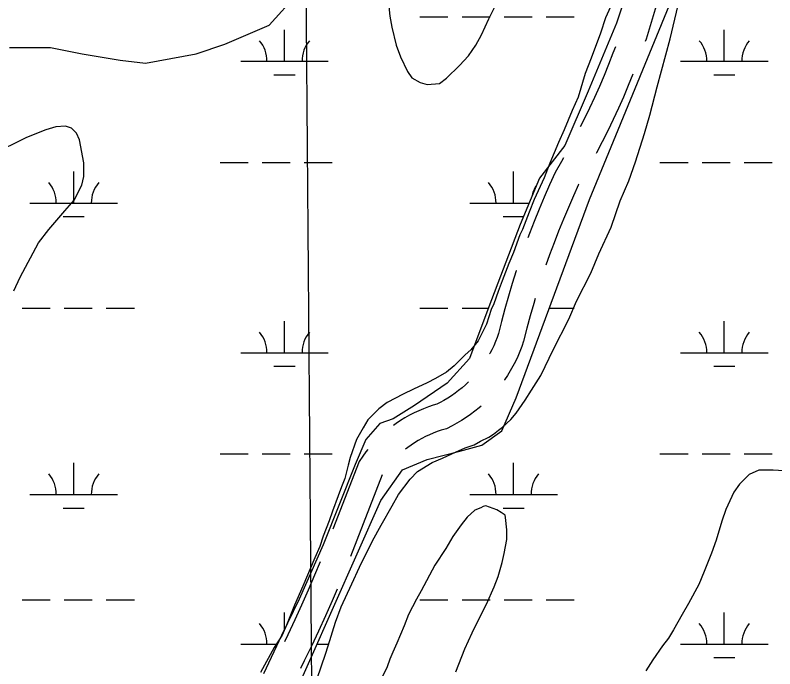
# Model space of a CAD drawing. Extents: x 3535183 to 3573198, y 534952 to 560562.
# Drawn here: x 3565302 to 3566169, y 555390 to 556137 of the extents above; entities that cross this region are included whole.
import ezdxf

# ---------------------------------------------------------------- set-up
doc = ezdxf.new("R2010")
doc.units = 0
for name, color, linetype in [('V-GRID-MAJR', 7, 'Continuous'), ('V-ROAD-CNTR', 7, 'Continuous'), ('V-SITE-VEGE', 7, 'Continuous'), ('V-WETL-SWMP', 7, 'Continuous')]:
    doc.layers.add(name, color=color, linetype=linetype)

msp = doc.modelspace()

# ---------------------------------------------------------------- linework, layer by layer
at = {"layer": 'V-GRID-MAJR'}
msp.add_spline([(3565756.701, 540552.2170000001), (3565709.113, 546611.128), (3565661.509, 552671.9720000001), (3565613.9050000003, 558732.832), (3565613.89, 558734.748)], degree=3, dxfattribs=at)
at = {"layer": 'V-ROAD-CNTR'}
msp.add_line((3565720.4571737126, 555611.7833933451), (3565684.3828950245, 555518.5169811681), dxfattribs=at)
for points in [[(3566049.856759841, 556202.3880436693), (3566049.4090539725, 556200.9388218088), (3566035.5484956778, 556155.3904247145), (3566021.761211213, 556109.3868085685), (3566020.8070346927, 556106.7061631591)], [(3565986.6783999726, 556100.5572935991), (3565983.951787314, 556093.2542267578), (3565978.961960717, 556080.5058343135), (3565973.775073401, 556067.8326773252), (3565968.3964704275, 556055.2426165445), (3565962.8207354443, 556042.7402278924), (3565957.0524303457, 556030.3245067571), (3565951.0916564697, 556017.9978387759), (3565946.5730687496, 556009.0119616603)], [(3566006.7717216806, 556069.2527708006), (3566001.452926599, 556056.2573226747), (3565995.8915295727, 556043.2393834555), (3565990.125264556, 556030.3097721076), (3565984.1615696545, 556017.473493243), (3565977.99834353, 556004.7281612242), (3565971.639906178, 555992.0834721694), (3565965.085370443, 555979.5366247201), (3565964.597057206, 555978.6361362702)], [(3565927.670094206, 555973.7650619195), (3565925.3630673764, 555969.6637184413), (3565918.0343981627, 555957.0925214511), (3565911.5229956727, 555942.8436051), (3565905.480934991, 555929.0761134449), (3565899.6480519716, 555915.2193358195), (3565894.024762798, 555901.2763400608), (3565888.6105333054, 555887.2499019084), (3565886.9026456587, 555882.618302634)], [(3565944.994719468, 555943.7722764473), (3565944.7016018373, 555943.269478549), (3565938.9030043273, 555930.5803949), (3565933.043065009, 555917.2278865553), (3565927.3859480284, 555903.7886641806), (3565921.931237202, 555890.2636599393), (3565916.679466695, 555876.6580980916), (3565911.6345224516, 555862.9767765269), (3565907.4684654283, 555851.135511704)], [(3565873.6988504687, 555844.8634361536), (3565873.645189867, 555844.7031733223), (3565869.087959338, 555830.3776932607), (3565864.7449658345, 555815.9863244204), (3565860.61879467, 555801.5284805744), (3565856.712112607, 555787.0114205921), (3565853.203710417, 555773.1497071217), (3565851.675084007, 555768.6947810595), (3565849.8577384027, 555763.980674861), (3565847.8675196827, 555759.3323243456), (3565845.7073688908, 555754.764299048), (3565843.378886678, 555750.277645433), (3565843.1485325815, 555749.8712558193)], [(3565895.200345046, 555813.0672676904), (3565893.5310341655, 555807.5356755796), (3565889.5292053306, 555793.5135194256), (3565885.739887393, 555779.4325794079), (3565881.9822895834, 555764.5862928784), (3565879.8689159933, 555758.4272189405), (3565877.6522615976, 555752.677325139), (3565875.2264803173, 555747.0116756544), (3565872.590631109, 555741.437700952), (3565869.7511133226, 555735.9663545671), (3565866.712306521, 555730.6053058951), (3565863.475648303, 555725.3585125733), (3565860.0492777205, 555720.2381812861), (3565860.000124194, 555720.1702570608)], [(3565819.130219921, 555718.0646836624), (3565815.4887915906, 555714.6102935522), (3565811.6930469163, 555711.2672606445), (3565807.779414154, 555708.0658531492), (3565803.755161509, 555705.0163859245), (3565799.613411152, 555702.1160788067), (3565795.3706731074, 555699.3674910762), (3565791.031426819, 555696.7841132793), (3565786.593132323, 555694.3570759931), (3565783.0182817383, 555692.5696507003), (3565778.88230747, 555691.3545122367), (3565773.259829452, 555689.4652357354), (3565767.7171518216, 555687.3686336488), (3565762.2588024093, 555685.0648566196), (3565756.8874130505, 555682.5581346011), (3565751.611601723, 555679.84944237), (3565746.4435046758, 555676.9420423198), (3565741.3872098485, 555673.8437357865), (3565736.4533305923, 555670.5577987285), (3565733.3424326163, 555668.3132629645)], [(3565833.4113997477, 555690.4188158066), (3565831.110953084, 555688.3927393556), (3565826.342585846, 555684.4921468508), (3565821.4248384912, 555680.7656140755), (3565816.3785888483, 555677.2319211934), (3565811.205326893, 555673.8805089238), (3565805.906573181, 555670.7258867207), (3565800.502867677, 555667.7709240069), (3565794.041718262, 555664.5403492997), (3565787.8916925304, 555662.7334877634), (3565783.3481705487, 555661.2067642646), (3565778.8608481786, 555659.5093663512), (3565774.439197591, 555657.6431433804), (3565770.0865869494, 555655.6118653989), (3565765.8223982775, 555653.4225576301), (3565761.640495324, 555651.0699576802), (3565757.5447901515, 555648.5602642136), (3565753.550669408, 555645.9002012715), (3565749.654549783, 555643.0891223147), (3565747.2096910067, 555641.1819127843)], [(3565704.3600937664, 555640.9081419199), (3565702.086582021, 555638.110438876), (3565698.5205527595, 555633.3693664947), (3565694.276782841, 555627.2582823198), (3565664.3274539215, 555549.8273105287)], [(3565649.8502834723, 555512.5398969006), (3565643.45388548, 555497.2426256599), (3565636.090966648, 555480.1635880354), (3565628.542003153, 555463.1665257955), (3565620.8065040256, 555446.2574482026), (3565612.8806992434, 555429.4324594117), (3565608.9452537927, 555421.3065512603)], [(3565669.3216015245, 555481.4661601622), (3565663.575033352, 555468.1364119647), (3565655.891996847, 555450.8374742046), (3565648.0174959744, 555433.6245517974), (3565639.9513007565, 555416.5015405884), (3565631.700920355, 555399.4661543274), (3565627.3449933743, 555390.7199279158)]]:
    msp.add_lwpolyline(points, dxfattribs=at)
at = {"layer": 'V-SITE-VEGE'}
for points in [[(3565646.204, 555379.359), (3565655.932, 555407.121), (3565658.93, 555416.622), (3565667.188, 555443.666), (3565673.907, 555461.197), (3565685.821, 555487.479), (3565694.75, 555506.46), (3565709.6210000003, 555536.383), (3565719.2770000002, 555554.627), (3565731.89, 555576.509), (3565739.312, 555589.639), (3565752.6240000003, 555607.123), (3565760.747, 555615.854), (3565777.669, 555625.985), (3565789.427, 555631.025), (3565804.863, 555638.238), (3565815.15, 555642.557), (3565825.433, 555646.1460000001), (3565832.787, 555650.487), (3565842.341, 555654.813), (3565847.4960000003, 555658.436), (3565853.3880000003, 555662.7880000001), (3565857.81, 555666.419), (3565867.396, 555675.137), (3565873.311, 555682.42), (3565883.674, 555696.995), (3565891.0840000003, 555708.661), (3565901.463, 555725.432), (3565906.665, 555735.649), (3565915.594, 555754.63), (3565933.43, 555789.659), (3565942.372, 555810.104), (3565958.723, 555842.2170000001), (3565967.673, 555864.126), (3565981.8140000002, 555894.787), (3565992.29, 555924.743), (3566001.9790000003, 555947.382), (3566009.464, 555969.302), (3566019.9560000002, 556001.455), (3566025.971, 556022.656), (3566034.265, 556054.826), (3566049.318, 556109.653), (3566059.904, 556154.992)], [(3565727.338, 556154.5), (3565729.396, 556135.439), (3565731.501, 556122.971), (3565736.478, 556102.426), (3565741.5100000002, 556089.202), (3565749.444, 556072.295), (3565754.519, 556064.935), (3565763.9990000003, 556059.735), (3565772.044, 556057.48), (3565785.972, 556058.844), (3565794.072, 556064.644), (3565808.828, 556079.187), (3565819.164, 556090.099), (3565827.313, 556102.491), (3565833.987, 556114.1630000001), (3565842.181, 556132.414), (3565849.614, 556147.011)], [(3565982.957, 556150.429), (3565975.508, 556133.635), (3565969.52, 556116.096), (3565959.059, 556087.606), (3565952.335, 556070.075), (3565944.08, 556043.034), (3565937.375, 556027.7), (3565928.423, 556005.7930000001), (3565921.724, 555991.188), (3565912.028, 555967.819), (3565905.313, 555951.019), (3565894.143, 555926.1950000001), (3565888.1750000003, 555911.591), (3565880.7060000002, 555891.867), (3565877.735, 555886.028)], [(3565375.291, 555994.463), (3565371.6780000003, 556001.814), (3565365.862, 556007.718), (3565359.286, 556009.962), (3565348.294, 556009.309), (3565336.5470000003, 556005.733), (3565314.508, 555997.105), (3565306.418, 555992.77), (3565282.893, 555981.223)], [(3565300.041, 555822.14), (3565307.4790000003, 555837.468), (3565328.2770000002, 555876.871), (3565340.11, 555892.1680000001), (3565358.577, 555913.276), (3565368.923, 555925.652), (3565377.836, 555942.436), (3565380.11, 555952.674), (3565380.222, 555968.056), (3565375.291, 555994.463)], [(3565877.735, 555886.028), (3565870.257, 555865.572), (3565865.039, 555853.157), (3565857.5700000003, 555833.435), (3565853.085, 555821.014), (3565847.8540000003, 555807.135), (3565844.877, 555800.5650000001), (3565839.623, 555783.755), (3565829.965, 555764.78), (3565821.83, 555754.585), (3565815.1950000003, 555748.773), (3565802.653, 555736.411), (3565793.81, 555729.151), (3565781.3030000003, 555721.917), (3565771.7430000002, 555716.859), (3565756.309, 555709.65), (3565744.543, 555703.875), (3565726.162, 555694.487), (3565716.588, 555687.233), (3565704.044, 555674.871), (3565698.846, 555665.386), (3565691.424, 555652.257), (3565683.949, 555631.799), (3565681.688, 555623.026), (3565677.911, 555607.672), (3565674.182, 555598.175), (3565670.4420000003, 555587.948), (3565663.721, 555570.417), (3565659.977, 555559.456), (3565653.258, 555541.925), (3565649.5100000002, 555530.233), (3565643.552, 555517.091), (3565630.131, 555484.958), (3565620.449, 555463.054), (3565611.4930000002, 555440.412), (3565606.2800000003, 555428.73), (3565597.386, 555414.875), (3565581.795, 555386.422)], [(3566179.02, 555616.45), (3566166.572, 555617.273), (3566150.4590000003, 555617.392), (3566139.434, 555612.345), (3566128.367, 555601.438), (3566121.705, 555591.964), (3566112.769, 555572.252), (3566108.276, 555559.099), (3566101.524, 555537.174), (3566096.289, 555522.561), (3566088.077, 555501.379), (3566082.109, 555486.772), (3566070.2260000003, 555464.883), (3566062.812, 555452.485), (3566053.16, 555434.974), (3566047.231, 555425.496), (3566040.573, 555416.753), (3566029.469, 555400.719), (3566021.3200000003, 555388.325)], [(3565835.765, 555457.08), (3565839.48, 555464.377), (3565848.416, 555484.089), (3565852.895, 555495.777), (3565857.4080000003, 555511.86), (3565859.682, 555522.098), (3565862.7290000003, 555538.191), (3565862.811, 555549.181), (3565861.449, 555563.107), (3565860.736, 555566.042), (3565856.364, 555569.004), (3565851.258, 555571.971), (3565838.8370000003, 555576.458), (3565835.9020000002, 555575.748), (3565832.961, 555574.304), (3565826.348, 555571.422), (3565817.497, 555563.429), (3565810.843, 555554.688), (3565801.223, 555541.573), (3565793.0640000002, 555527.716), (3565780.471, 555508.762), (3565764.876, 555479.576), (3565759.6780000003, 555470.089), (3565750.759, 555452.575), (3565745.534, 555439.429), (3565737.332, 555419.71), (3565732.863, 555409.4890000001), (3565729.142, 555401.459), (3565726.148, 555392.689), (3565720.196, 555380.28)], [(3565804.486, 555386.988), (3565814.933, 555413.282), (3565823.125, 555431.534), (3565835.765, 555457.08)]]:
    msp.add_lwpolyline(points, dxfattribs=at)
at = {"layer": 'V-WETL-SWMP'}
for p, q in [((3565763.666661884, 556134.7456317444), (3565795.6666555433, 556134.7456317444)), ((3565811.6666523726, 556134.7456317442), (3565843.6666460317, 556134.7456317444)), ((3565859.666642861, 556134.7456317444), (3565891.66663652, 556134.7456317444)), ((3565907.6666333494, 556134.7456317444), (3565939.6666270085, 556134.7456317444)), ((3565609.074681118, 556084.0036349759), (3565609.074689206, 556120.0036326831)), ((3566110.982674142, 556084.0033181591), (3566110.982674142, 556120.0033181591)), ((3565559.074691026, 556084.0036349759), (3565659.0746712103, 556084.0036349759)), ((3566060.982674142, 556084.0033181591), (3566160.9826741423, 556084.0033181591)), ((3565597.074680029, 556068.5726359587), (3565621.074675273, 556068.5726359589)), ((3566098.982674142, 556068.5723181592), (3566122.982674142, 556068.5723181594)), ((3565535.666669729, 555968.5716423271), (3565567.6666633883, 555968.5716423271)), ((3565583.6666602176, 555968.5716423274), (3565615.666653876, 555968.5716423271)), ((3565631.666650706, 555968.5716423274), (3565663.666644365, 555968.5716423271)), ((3566037.574674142, 555968.5713181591), (3566069.5746741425, 555968.5713181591)), ((3566085.574674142, 555968.5713181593), (3566117.574674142, 555968.5713181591)), ((3566133.574674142, 555968.5713181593), (3566165.574674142, 555968.5713181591)), ((3565368.602692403, 555922.1416452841), (3565368.6027004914, 555958.1416429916)), ((3565870.510592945, 555922.1416452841), (3565870.5106010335, 555958.1416429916)), ((3565318.6027023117, 555922.1416452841), (3565418.602682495, 555922.1416452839)), ((3565820.510602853, 555922.1416452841), (3565888.1282696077, 555922.1416452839)), ((3565356.6026913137, 555906.7106462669), (3565380.602686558, 555906.7106462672)), ((3565858.5105918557, 555906.7106462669), (3565881.6891710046, 555906.7106462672)), ((3565309.7586770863, 555802.0706529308), (3565341.7586707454, 555802.070652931)), ((3565357.7586675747, 555802.070652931), (3565389.758661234, 555802.070652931)), ((3565405.758658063, 555802.070652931), (3565437.758651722, 555802.070652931)), ((3565763.6665871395, 555802.070652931), (3565795.6665807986, 555802.070652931)), ((3565811.6665776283, 555802.0706529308), (3565841.7987561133, 555802.070652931)), ((3565911.273892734, 555802.0703181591), (3565939.666674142, 555802.0703181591)), ((3565609.074606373, 555751.3286561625), (3565609.0746144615, 555787.3286538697)), ((3566110.982674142, 555751.3283181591), (3566110.982674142, 555787.3283181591)), ((3565559.074616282, 555751.3286561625), (3565659.074596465, 555751.3286561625)), ((3566060.982674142, 555751.3283181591), (3566160.9826741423, 555751.3283181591)), ((3565597.074605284, 555735.8976571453), (3565621.074600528, 555735.8976571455)), ((3566098.982674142, 555735.8973181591), (3566122.982674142, 555735.8973181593)), ((3565535.666594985, 555635.8966635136), (3565567.666588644, 555635.8966635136)), ((3565583.6665854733, 555635.896663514), (3565615.666579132, 555635.8966635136)), ((3565631.6665759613, 555635.896663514), (3565663.6665696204, 555635.8966635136)), ((3566037.574674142, 555635.8963181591), (3566069.5746741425, 555635.8963181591)), ((3566085.574674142, 555635.8963181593), (3566117.574674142, 555635.8963181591)), ((3566133.574674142, 555635.8963181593), (3566165.574674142, 555635.8963181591)), ((3565368.6026176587, 555589.4666664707), (3565368.6026257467, 555625.4666641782)), ((3565870.510674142, 555589.4663181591), (3565870.510674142, 555625.4663181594)), ((3565318.602627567, 555589.4666664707), (3565418.6026077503, 555589.4666664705)), ((3565820.5106741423, 555589.4663181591), (3565920.510674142, 555589.4663181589)), ((3565356.6026165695, 555574.0356674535), (3565380.6026118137, 555574.0356674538)), ((3565858.510674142, 555574.0353181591), (3565882.510674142, 555574.0353181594)), ((3565309.7586023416, 555469.3956741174), (3565341.7585960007, 555469.3956741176)), ((3565357.7585928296, 555469.3956741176), (3565389.7585864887, 555469.3956741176)), ((3565405.7585833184, 555469.3956741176), (3565437.7585769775, 555469.3956741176)), ((3565763.666674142, 555469.3953181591), (3565795.666674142, 555469.3953181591)), ((3565811.666674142, 555469.3953181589), (3565843.666674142, 555469.3953181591)), ((3565859.666674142, 555469.3953181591), (3565891.666674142, 555469.3953181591)), ((3565907.666674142, 555469.3953181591), (3565939.666674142, 555469.3953181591)), ((3565609.0745353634, 555435.2775797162), (3565609.074539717, 555454.6536750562)), ((3566110.982674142, 555418.6533181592), (3566110.982674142, 555454.6533181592)), ((3565559.0745415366, 555418.6536773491), (3565601.1255128, 555418.6536773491)), ((3565646.3085075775, 555418.6533181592), (3565659.0746741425, 555418.6533181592)), ((3566060.982674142, 555418.6533181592), (3566160.9826741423, 555418.6533181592)), ((3566098.982674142, 555403.2223181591), (3566122.982674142, 555403.2223181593))]:
    msp.add_line(p, q, dxfattribs=at)
for points in [[(3566171.436, 555127.384), (3565869.754, 555176.776), (3565687.376, 555221.593), (3565577.509, 555251.539), (3565572.455, 555256.202), (3565588.092, 555306.9670000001), (3565610.9930000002, 555339.178), (3565719.164, 555582.61), (3565743.935, 555617.582), (3565771.775, 555629.404), (3565809.31, 555638.8420000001), (3565834.338, 555645.5970000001), (3565857.123, 555662.082), (3565873.59, 555699.89), (3565957.122, 555926.388), (3566050.836, 556153.737), (3566125.112, 556442.748), (3566142.5130000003, 556544.843), (3566141.966, 556659.559), (3566154.929, 556724.221), (3566156.176, 556768.154), (3566167.372, 556781.023), (3566194.034, 556821.532)], [(3566055.268, 556332.241), (3565987.98, 556127.4990000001), (3565955.444, 556049.905), (3565929.0470000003, 555988.019), (3565900.049, 555950.705), (3565877.8850000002, 555897.59), (3565842.451, 555803.803), (3565820.2430000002, 555744.665), (3565794.557, 555716.593), (3565757.306, 555690.922), (3565733.1040000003, 555675.811), (3565717.776, 555670.3640000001)], [(3565295.17, 556099.791), (3565342.139, 556099.791), (3565378.269, 556092.5650000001), (3565421.625, 556085.339), (3565450.529, 556081.726), (3565508.3370000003, 556092.5650000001), (3565540.853, 556103.404), (3565591.435, 556125.082), (3565623.952, 556161.212)], [(3565717.776, 555670.3640000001), (3565701.892, 555652.412), (3565689.637, 555623.779), (3565653.29, 555531.851), (3565625.965, 555469.971), (3565605.74, 555428.424), (3565585.0330000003, 555384.564)]]:
    msp.add_lwpolyline(points, dxfattribs=at)
for centre, radius, start, end in [((3565553.8317560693, 556084.4784381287), 35.24628790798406, 359.2281798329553, 40.77183816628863), ((3565664.31760638, 556084.4784381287), 35.24628790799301, 139.22817703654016, 180.7718353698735), ((3566055.73973804, 556084.4781213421), 35.24628790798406, 359.2281799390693, 40.771838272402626), ((3566166.225610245, 556084.4781213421), 35.24628790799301, 139.2281769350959, 180.77183526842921), ((3565313.359767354, 555922.616448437), 35.24628790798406, 359.2281798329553, 40.77183816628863), ((3565423.8456176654, 555922.616448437), 35.24628790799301, 139.22817703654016, 180.7718353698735), ((3565815.267667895, 555922.616448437), 35.24628790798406, 359.2281798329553, 40.77183816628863), ((3565925.7535182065, 555922.616448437), 35.24628790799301, 145.86510332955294, 168.83498584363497), ((3565553.8316813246, 555751.8034593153), 35.24628790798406, 359.2281798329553, 40.77183816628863), ((3565664.3175316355, 555751.8034593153), 35.24628790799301, 139.22817703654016, 180.7718353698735), ((3566055.73973804, 555751.8031213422), 35.24628790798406, 359.2281799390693, 40.771838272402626), ((3566166.225610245, 555751.8031213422), 35.24628790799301, 139.2281769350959, 180.77183526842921), ((3565313.3596926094, 555589.9414696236), 35.24628790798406, 359.2281798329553, 40.77183816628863), ((3565423.8455429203, 555589.9414696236), 35.24628790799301, 139.22817703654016, 180.7718353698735), ((3565815.267738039, 555589.9411213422), 35.24628790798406, 359.2281799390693, 40.771838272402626), ((3565925.7536102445, 555589.9411213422), 35.24628790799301, 139.2281769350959, 180.77183526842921), ((3565553.83160658, 555419.1284805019), 35.24628790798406, 359.2281798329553, 40.77183816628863), ((3566055.73973804, 555419.1281213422), 35.24628790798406, 359.2281799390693, 40.771838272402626), ((3566166.225610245, 555419.1281213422), 35.24628790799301, 139.2281769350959, 180.77183526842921)]:
    msp.add_arc(centre, radius, start, end, dxfattribs=at)

doc.saveas('drawing.dxf')
